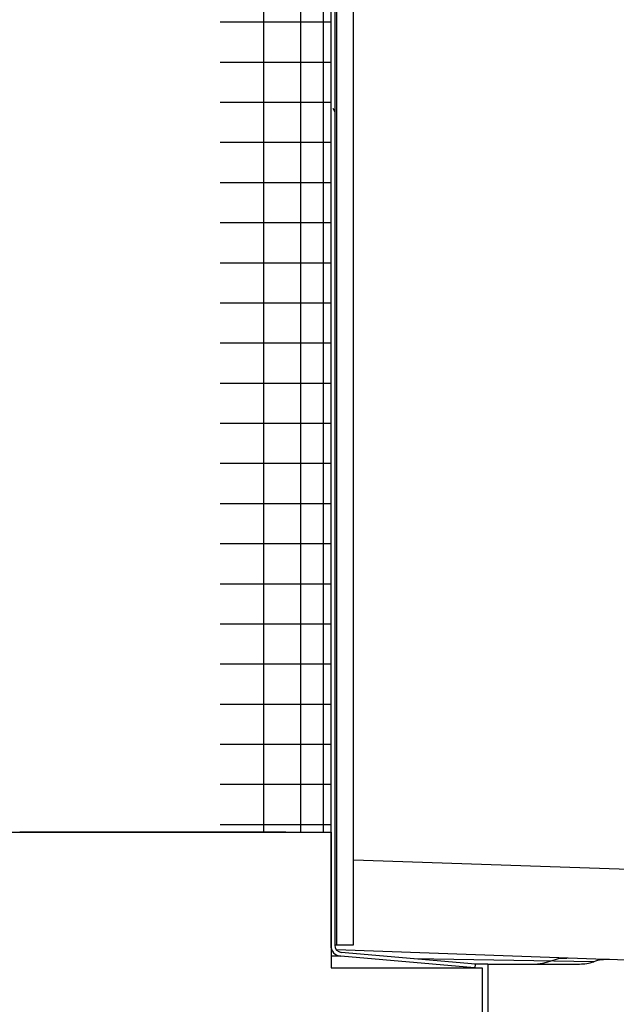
# Model space of a CAD drawing. Extents: x -169 to 7270, y -140 to 2984.
# Tile 389 of 656: x 1797.835 to 1798.658, y 971.956 to 973.314. Entities that reach past the tile are written whole.
import ezdxf

# ---------------------------------------------------------------- set-up
doc = ezdxf.new("R2010")
doc.units = 0
doc.header["$MEASUREMENT"] = 0
doc.header["$PDSIZE"] = 1
doc.layers.get('DEFPOINTS').update_dxf_attribs({"linetype": 'CONTINUOUS'})
doc.layers.add('DIM', color=3, linetype='CONTINUOUS')
doc.layers.add('SPILL-BUCKET', color=1, linetype='CONTINUOUS')
doc.styles.add('SIMPLEX', font='simplex')
doc.dimstyles.new('DIM64', dxfattribs={"dimscale": 64, "dimtxt": 0.09375, "dimasz": 0.09375, "dimexe": 0.0625, "dimexo": 0.0625, "dimgap": 0.046875, "dimtad": 1, "dimdec": 4, "dimzin": 3, "dimdsep": 46, "dimlunit": 4, "dimtxsty": 'SIMPLEX', "dimcen": 0, "dimclrd": 256, "dimclre": 256, "dimclrt": 256, "dimadec": 0, "dimazin": 0, "dimtfac": 1, "dimtdec": 4, "dimtmove": 0, "dimatfit": 3, "dimfxl": 1, "dimfrac": 2, "dimtolj": 1, "dimtzin": 0, "dimarcsym": 0})

# ---------------------------------------------------------------- blocks, each defined once
blk = doc.blocks.new('*D113')
at = {"layer": 'DEFPOINTS', "color": 0, "transparency": 16777216}
for p in [(1368.5472, 978.296), (2031.7725, 978.0147), (1368.5472, 700.5233)]:
    blk.add_point(p, dxfattribs=at)
at = {"layer": 'DIM', "lineweight": -2, "transparency": 16777216}
for p, q in [((1368.5472, 974.296), (1368.5472, 696.5233)), ((2031.7725, 974.0147), (2031.7725, 696.5233)), ((2025.7725, 700.5233), (1374.5472, 700.5233))]:
    blk.add_line(p, q, dxfattribs=at)
at = {"layer": 'DIM', "transparency": 16777216}
for points in [[(1374.5472, 701.5233), (1374.5472, 699.5233), (1368.5472, 700.5233)], [(2025.7725, 701.5233), (2025.7725, 699.5233), (2031.7725, 700.5233)]]:
    blk.add_solid(points, dxfattribs=at)
at = {"layer": 'DIM', "transparency": 16777216, "insert": (1700.1599, 708.0947), "char_height": 6, "attachment_point": 5, "style": 'SIMPLEX'}
blk.add_mtext('\\A1;55\'-3 1/4" (F.V. TANK SLAB)', dxfattribs=at)

msp = doc.modelspace()

# ---------------------------------------------------------------- linework, layer by layer
at = {"layer": 'SPILL-BUCKET', "color": 7, "linetype": 'Continuous'}
for p, q in [((1798.26399, 974.30661), (1798.26399, 972.03733)), ((1798.26949, 974.30661), (1798.26949, 972.03733)), ((1798.27199, 974.31077), (1798.27199, 972.03733)), ((1798.29497, 974.31077), (1798.29497, 972.03733)), ((1798.25352, 974.08982), (1798.25352, 972.19309)), ((1798.17118, 974.08234), (1798.17118, 972.19316)), ((1798.22233, 974.08234), (1798.22233, 972.19316)), ((1798.16522, 973.31034), (1798.11129, 973.31034)), ((1798.20797, 973.31034), (1798.16522, 973.31034)), ((1798.23895, 973.31034), (1798.20797, 973.31034)), ((1798.25771, 973.31034), (1798.23895, 973.31034)), ((1798.26399, 973.31034), (1798.25771, 973.31034)), ((1798.16522, 973.25499), (1798.11129, 973.25499)), ((1798.20797, 973.25499), (1798.16522, 973.25499)), ((1798.23895, 973.25499), (1798.20797, 973.25499)), ((1798.25771, 973.25499), (1798.23895, 973.25499)), ((1798.26399, 973.25499), (1798.25771, 973.25499)), ((1798.16522, 973.19964), (1798.11129, 973.19964)), ((1798.20797, 973.19964), (1798.16522, 973.19964)), ((1798.23895, 973.19964), (1798.20797, 973.19964)), ((1798.25771, 973.19964), (1798.23895, 973.19964)), ((1798.26399, 973.19964), (1798.25771, 973.19964)), ((1798.26679, 973.19163), (1798.26949, 973.18696)), ((1798.16522, 973.1443), (1798.11129, 973.1443)), ((1798.20797, 973.1443), (1798.16522, 973.1443)), ((1798.23895, 973.1443), (1798.20797, 973.1443)), ((1798.25771, 973.1443), (1798.23895, 973.1443)), ((1798.26399, 973.1443), (1798.25771, 973.1443)), ((1798.16522, 973.08895), (1798.11129, 973.08895)), ((1798.20797, 973.08895), (1798.16522, 973.08895)), ((1798.23895, 973.08895), (1798.20797, 973.08895)), ((1798.25771, 973.08895), (1798.23895, 973.08895)), ((1798.26399, 973.08895), (1798.25771, 973.08895)), ((1798.16522, 973.0336), (1798.11129, 973.0336)), ((1798.20797, 973.0336), (1798.16522, 973.0336)), ((1798.23895, 973.0336), (1798.20797, 973.0336)), ((1798.25771, 973.0336), (1798.23895, 973.0336)), ((1798.26399, 973.0336), (1798.25771, 973.0336)), ((1798.16522, 972.97825), (1798.11129, 972.97825)), ((1798.20797, 972.97825), (1798.16522, 972.97825)), ((1798.23895, 972.97825), (1798.20797, 972.97825)), ((1798.25771, 972.97825), (1798.23895, 972.97825)), ((1798.26399, 972.97825), (1798.25771, 972.97825)), ((1798.16522, 972.9229), (1798.11129, 972.9229)), ((1798.20797, 972.9229), (1798.16522, 972.9229)), ((1798.23895, 972.9229), (1798.20797, 972.9229)), ((1798.25771, 972.9229), (1798.23895, 972.9229)), ((1798.26399, 972.9229), (1798.25771, 972.9229)), ((1798.16522, 972.86755), (1798.11129, 972.86755)), ((1798.20797, 972.86755), (1798.16522, 972.86755)), ((1798.23895, 972.86755), (1798.20797, 972.86755)), ((1798.25771, 972.86755), (1798.23895, 972.86755)), ((1798.26399, 972.86755), (1798.25771, 972.86755)), ((1798.16522, 972.81221), (1798.11129, 972.81221)), ((1798.20797, 972.81221), (1798.16522, 972.81221)), ((1798.23895, 972.81221), (1798.20797, 972.81221)), ((1798.25771, 972.81221), (1798.23895, 972.81221)), ((1798.26399, 972.81221), (1798.25771, 972.81221)), ((1798.16522, 972.75686), (1798.11129, 972.75686)), ((1798.20797, 972.75686), (1798.16522, 972.75686)), ((1798.23895, 972.75686), (1798.20797, 972.75686)), ((1798.25771, 972.75686), (1798.23895, 972.75686)), ((1798.26399, 972.75686), (1798.25771, 972.75686)), ((1798.16522, 972.70151), (1798.11129, 972.70151)), ((1798.20797, 972.70151), (1798.16522, 972.70151)), ((1798.23895, 972.70151), (1798.20797, 972.70151)), ((1798.25771, 972.70151), (1798.23895, 972.70151)), ((1798.26399, 972.70151), (1798.25771, 972.70151)), ((1798.16522, 972.64616), (1798.11129, 972.64616)), ((1798.20797, 972.64616), (1798.16522, 972.64616)), ((1798.23895, 972.64616), (1798.20797, 972.64616)), ((1798.25771, 972.64616), (1798.23895, 972.64616)), ((1798.26399, 972.64616), (1798.25771, 972.64616)), ((1798.16522, 972.59081), (1798.11129, 972.59081)), ((1798.20797, 972.59081), (1798.16522, 972.59081)), ((1798.23895, 972.59081), (1798.20797, 972.59081)), ((1798.25771, 972.59081), (1798.23895, 972.59081)), ((1798.26399, 972.59081), (1798.25771, 972.59081)), ((1798.16522, 972.53546), (1798.11129, 972.53546)), ((1798.20797, 972.53546), (1798.16522, 972.53546)), ((1798.23895, 972.53546), (1798.20797, 972.53546)), ((1798.25771, 972.53546), (1798.23895, 972.53546)), ((1798.26399, 972.53546), (1798.25771, 972.53546)), ((1798.16522, 972.48012), (1798.11129, 972.48012)), ((1798.20797, 972.48012), (1798.16522, 972.48012)), ((1798.23895, 972.48012), (1798.20797, 972.48012)), ((1798.25771, 972.48012), (1798.23895, 972.48012)), ((1798.26399, 972.48012), (1798.25771, 972.48012)), ((1798.16522, 972.42477), (1798.11129, 972.42477)), ((1798.20797, 972.42477), (1798.16522, 972.42477)), ((1798.23895, 972.42477), (1798.20797, 972.42477)), ((1798.25771, 972.42477), (1798.23895, 972.42477)), ((1798.26399, 972.42477), (1798.25771, 972.42477)), ((1798.16522, 972.36942), (1798.11129, 972.36942)), ((1798.20797, 972.36942), (1798.16522, 972.36942)), ((1798.23895, 972.36942), (1798.20797, 972.36942)), ((1798.25771, 972.36942), (1798.23895, 972.36942)), ((1798.26399, 972.36942), (1798.25771, 972.36942)), ((1798.16522, 972.31407), (1798.11129, 972.31407)), ((1798.20797, 972.31407), (1798.16522, 972.31407)), ((1798.23895, 972.31407), (1798.20797, 972.31407)), ((1798.25771, 972.31407), (1798.23895, 972.31407)), ((1798.26399, 972.31407), (1798.25771, 972.31407)), ((1798.16522, 972.25872), (1798.11129, 972.25872)), ((1798.20797, 972.25872), (1798.16522, 972.25872)), ((1798.23895, 972.25872), (1798.20797, 972.25872)), ((1798.25771, 972.25872), (1798.23895, 972.25872)), ((1798.26399, 972.25872), (1798.25771, 972.25872)), ((1798.16522, 972.20337), (1798.11129, 972.20337)), ((1798.20797, 972.20337), (1798.16522, 972.20337)), ((1798.23895, 972.20337), (1798.20797, 972.20337)), ((1798.25771, 972.20337), (1798.23895, 972.20337)), ((1798.26399, 972.20337), (1798.25771, 972.20337)), ((1798.27136, 972.03733), (1798.26948, 972.03733)), ((1798.27199, 972.03733), (1798.27136, 972.03733)), ((1798.29497, 972.03733), (1798.27199, 972.03733)), ((1798.27471, 972.0219), (1798.26449, 972.0219)), ((1798.27813, 972.0219), (1798.27471, 972.0219)), ((1798.46223, 972.00579), (1798.27813, 972.0219)), ((1798.46386, 972.01116), (1798.27861, 972.02737)), ((1798.46339, 972.00579), (1798.46386, 972.01116)), ((1798.46223, 972.00579), (1798.46339, 972.00579))]:
    msp.add_line(p, q, dxfattribs=at)
at = {"layer": 'SPILL-BUCKET', "color": 1, "linetype": 'Continuous'}
for p, q in [((1797.74485, 972.19297), (1798.26449, 972.19297)), ((1798.20203, 972.19316), (1797.83482, 972.19316)), ((1798.20203, 972.19316), (1798.23087, 972.19314)), ((1798.23087, 972.19314), (1798.25319, 972.19308)), ((1798.25319, 972.19308), (1798.26395, 972.19299)), ((1798.26449, 972.19297), (1798.26449, 972.00579)), ((1798.26449, 972.03342), (1798.26449, 972.00579)), ((1798.26449, 972.00579), (1798.4731, 972.00579)), ((1798.4731, 972.00579), (1798.4731, 971.82391))]:
    msp.add_line(p, q, dxfattribs=at)
at = {"layer": 'SPILL-BUCKET', "linetype": 'Continuous'}
for p, q in [((1798.81098, 972.13682), (1798.29532, 972.15441)), ((1798.64294, 972.01769), (1798.27218, 972.03064)), ((1798.62698, 972.01441), (1798.37884, 972.0186)), ((1798.47624, 972.01129), (1798.46246, 972.01129)), ((1798.48084, 972.01129), (1798.47624, 972.01129)), ((1798.48084, 972.01129), (1798.60747, 972.01129)), ((1798.48084, 972.01129), (1798.48084, 971.699)), ((1798.54579, 972.01129), (1798.55658, 972.01233)), ((1798.55658, 972.01233), (1798.567, 972.01543)), ((1798.567, 972.01543), (1798.57851, 972.0187)), ((1798.57851, 972.0187), (1798.5904, 972.01953)), ((1798.64723, 972.01754), (1798.64294, 972.01769)), ((1798.64865, 972.01749), (1798.64723, 972.01754)), ((1798.68178, 972.01634), (1798.64865, 972.01749))]:
    msp.add_line(p, q, dxfattribs=at)
at = {"layer": 'SPILL-BUCKET', "color": 7, "linetype": 'Continuous'}
for radius in [0.01549, 0.00999]:
    msp.add_arc((1798.27948, 972.03733), radius, 180, 265, dxfattribs=at)
at = {"layer": 'SPILL-BUCKET', "linetype": 'Continuous'}
for centre, start, end in [((1798.60747, 972.07374), 270, 288.19591), ((1798.64648, 971.95508), 88, 108.19591)]:
    msp.add_arc(centre, 0.06246, start, end, dxfattribs=at)

# ---------------------------------------------------------------- dimensions: what is measured, and where the dimension line sits
at = {"layer": 'DIM'}
dim = msp.add_linear_dim(base=(1368.54722, 700.52328), p1=(2031.77254, 978.01471), p2=(1368.54722, 978.29596), angle=180, text='<> (F.V. TANK SLAB)', dimstyle='DIM64', dxfattribs=at)
dim.commit()
dim.dimension.update_dxf_attribs({"geometry": '*D113', "text_midpoint": (1700.15988, 708.09471)})

doc.saveas('drawing.dxf')
